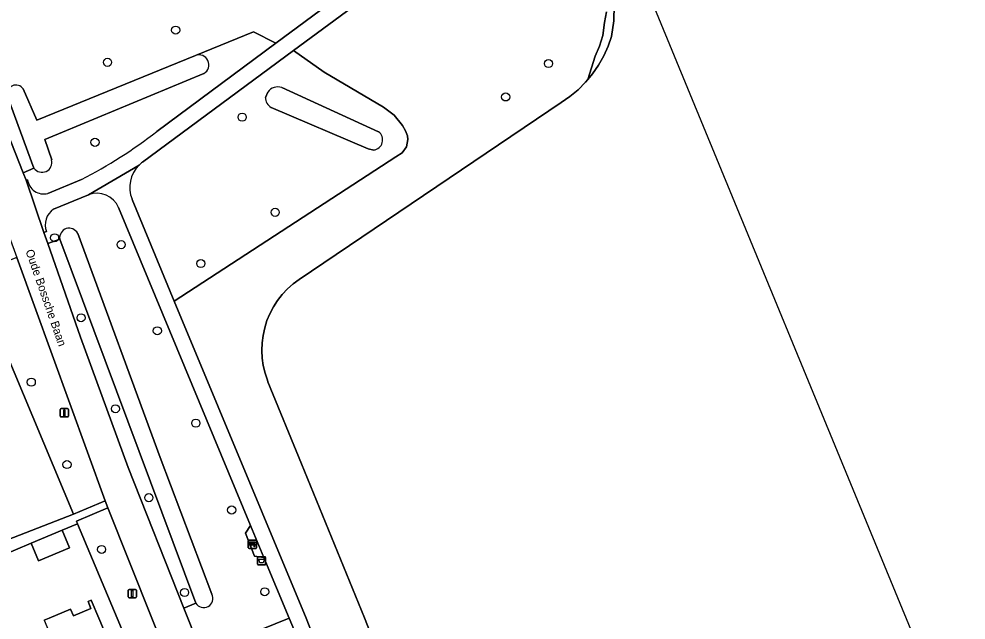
# Model space of a CAD drawing. Extents: x 157767 to 159172, y 387839 to 389425.
# Drawn here: x 159013.2 to 159127.3, y 388249.8 to 388322.2 of the extents above; entities that cross this region are included whole.
import ezdxf

# ---------------------------------------------------------------- set-up
doc = ezdxf.new("R2010")
doc.units = 0
for name, color, linetype in [('IMGEO_Afvalbak', 7, 'Continuous'), ('IMGEO_Bank', 7, 'Continuous'), ('IMGEO_Berm_groen', 7, 'Continuous'), ('IMGEO_Boom', 7, 'Continuous'), ('IMGEO_Erf', 7, 'Continuous'), ('IMGEO_Fietspad_gesloten', 7, 'Continuous'), ('IMGEO_Groenvoorziening', 7, 'Continuous'), ('IMGEO_Lichtmast', 7, 'Continuous'), ('IMGEO_Meer_plas_ven_vijver', 7, 'Continuous'), ('IMGEO_Oever', 7, 'Continuous'), ('IMGEO_Openbare_ruimte_label', 7, 'Continuous'), ('IMGEO_Pand', 7, 'Continuous'), ('IMGEO_Voetpad_gesloten', 7, 'Continuous'), ('IMGEO_Voetpad_open', 7, 'Continuous'), ('IMGEO_Walbescherming', 7, 'Continuous'), ('IMGEO_Waterloop', 7, 'Continuous')]:
    doc.layers.add(name, color=color, linetype=linetype)

msp = doc.modelspace()

# ---------------------------------------------------------------- linework, layer by layer
at = {"layer": 'IMGEO_Afvalbak'}
for p, q in [((159041.94, 388256.49), (159041.94, 388257.29)), ((159041.94, 388257.29), (159041.94, 388256.49)), ((159042.04, 388257.39), (159042.83, 388257.39)), ((159042.83, 388257.39), (159042.04, 388257.39)), ((159042.93, 388257.29), (159042.93, 388256.49)), ((159042.93, 388256.49), (159042.93, 388257.29)), ((159042.83, 388256.39), (159042.04, 388256.39)), ((159042.04, 388256.39), (159042.83, 388256.39))]:
    msp.add_line(p, q, dxfattribs=at)
msp.add_lwpolyline([(159042.09, 388257.1), (159042.79, 388257.1), (159042.64, 388256.63), (159042.23, 388256.63), (159042.09, 388257.1)], dxfattribs=at)
for centre, start, end in [((159042.04, 388257.29), 90, 180), ((159042.04, 388257.29), 90, 180), ((159042.04, 388256.49), 180, 270), ((159042.04, 388256.49), 180, 270), ((159042.83, 388257.29), 0, 90), ((159042.83, 388257.29), 360, 90), ((159042.83, 388256.49), 270, 0), ((159042.83, 388256.49), 270, 0)]:
    msp.add_arc(centre, 0.1, start, end, dxfattribs=at)
at = {"layer": 'IMGEO_Bank'}
for p, q in [((159040.84, 388258.46), (159040.84, 388259.3)), ((159040.84, 388259.3), (159040.84, 388258.46)), ((159040.92, 388259.39), (159041.76, 388259.39)), ((159041.76, 388259.39), (159040.92, 388259.39)), ((159041.15, 388258.9), (159041.15, 388259)), ((159041.54, 388258.79), (159041.15, 388258.79)), ((159041.19, 388259), (159041.19, 388258.9)), ((159041.48, 388259.01), (159041.2, 388259.01)), ((159041.2, 388258.89), (159041.48, 388258.89)), ((159041.49, 388258.9), (159041.49, 388259)), ((159041.53, 388259), (159041.53, 388258.9)), ((159041.84, 388259.31), (159041.84, 388258.47)), ((159041.84, 388258.47), (159041.84, 388259.31)), ((159041.77, 388258.39), (159040.93, 388258.39)), ((159040.93, 388258.39), (159041.77, 388258.39))]:
    msp.add_line(p, q, dxfattribs=at)
for points in [[(159041.09, 388258.79), (159040.95, 388258.79), (159041.06, 388258.89), (159041.14, 388258.89)], [(159041.14, 388259.01), (159041.06, 388259.01), (159041.06, 388259.17), (159041.62, 388259.17), (159041.62, 388259.01), (159041.54, 388259.01)], [(159041.14, 388258.78), (159041.14, 388258.57), (159041.1, 388258.57), (159041.1, 388258.78)], [(159041.54, 388258.89), (159041.62, 388258.89), (159041.73, 388258.79), (159041.6, 388258.79)], [(159041.59, 388258.78), (159041.59, 388258.57), (159041.55, 388258.57), (159041.55, 388258.78)]]:
    msp.add_lwpolyline(points, dxfattribs=at)
for centre, radius, start, end in [((159040.92, 388259.31), 0.0779, 92.4484, 184.2845), ((159040.92, 388259.31), 0.0779, 92.4484, 184.2845), ((159041.09, 388258.78), 0.00671, 2.8957, 87.1043), ((159041.14, 388259), 0.00671, 2.8957, 87.1043), ((159041.14, 388258.9), 0.00671, 272.8957, 357.1043), ((159041.15, 388258.78), 0.00671, 92.8957, 177.1043), ((159041.2, 388259), 0.00671, 92.8957, 177.1043), ((159041.2, 388258.9), 0.00671, 182.8957, 267.1043), ((159041.48, 388259), 0.00671, 2.8957, 87.1043), ((159041.48, 388258.9), 0.00671, 272.8957, 357.1043), ((159041.54, 388259), 0.00671, 92.8957, 177.1043), ((159041.54, 388258.9), 0.00671, 182.8957, 267.1043), ((159041.54, 388258.78), 0.00671, 2.8957, 87.1043), ((159041.6, 388258.78), 0.00671, 92.8957, 177.1043), ((159041.76, 388259.31), 0.0779, 2.4484, 94.2845), ((159041.76, 388259.31), 0.0779, 2.4484, 94.2845), ((159040.92, 388258.47), 0.0779, 182.4484, 274.2845), ((159040.92, 388258.47), 0.0779, 182.4484, 274.2845), ((159041.76, 388258.47), 0.0779, 272.4484, 4.2845), ((159041.76, 388258.47), 0.0779, 272.4484, 4.2845)]:
    msp.add_arc(centre, radius, start, end, dxfattribs=at)
at = {"layer": 'IMGEO_Berm_groen'}
for points in [[(159021.58, 388301.01), (159017.38, 388299.26)], [(159034.5, 388251.8), (159033.08, 388251.18), (159033.54, 388250), (159035.23, 388245.71), (159045.75, 388250), (159042.72, 388257.31), (159041.58, 388257.45), (159040.49, 388260.21), (159041.12, 388261.15), (159025.22, 388299.46)], [(159016.52, 388296.56), (159016.22, 388296.44), (159016.68, 388295.13), (159018.13, 388295.66)], [(159020.3, 388296.35), (159030.23, 388269.33), (159036.46, 388252.88)], [(159046.4, 388248.44), (159045.75, 388250), (159035.23, 388245.71), (159037.6, 388239.92), (159043.35, 388228.66), (159045.33, 388225.07), (159047.48, 388221.19), (159048.99, 388218.59), (159053.71, 388220.96), (159054.68, 388221.89), (159055.54, 388223.84)]]:
    msp.add_lwpolyline(points, dxfattribs=at)
for centre, radius, start, end in [((159022.58, 388298.3), 2.88, 23.6234, 110.1089), ((159018.67, 388297.36), 2.29, 124.2078, 200.3815), ((159019.27, 388295.82), 1.15, 27.2076, 188.0534), ((159035.47, 388252.36), 1.11, 209.8764, 27.6686)]:
    msp.add_arc(centre, radius, start, end, dxfattribs=at)
at = {"layer": 'IMGEO_Boom'}
for centre in [(159032.09, 388320.84), (159023.89, 388316.96), (159076.99, 388316.81), (159071.84, 388312.79), (159040.1, 388310.35), (159022.37, 388307.32), (159044.08, 388298.89), (159017.51, 388295.82), (159025.52, 388294.99), (159035.12, 388292.71), (159020.7, 388286.18), (159029.88, 388284.61), (159014.7, 388278.42), (159024.84, 388275.21), (159034.52, 388273.48), (159019, 388268.49), (159028.86, 388264.5), (159038.83, 388263.01), (159023.17, 388258.26), (159033.16, 388253.07), (159042.82, 388253.16)]:
    msp.add_circle(centre, 0.489, dxfattribs=at)
at = {"layer": 'IMGEO_Erf'}
for points in [[(159004.58, 388256.6), (159019.79, 388262.53), (159007.71, 388291.36)], [(159028.21, 388242.39), (159025.03, 388250), (159020.28, 388261.35), (159018.43, 388260.58), (159019.32, 388258.47), (159015.59, 388256.9), (159014.7, 388259.01), (159010.88, 388257.41), (159011.85, 388255.15), (159008.07, 388253.53), (159004.35, 388251.93), (159003.35, 388254.26), (158999.64, 388252.71), (159000.59, 388250.48), (158996.87, 388248.89)], [(159016.24, 388249.74), (159016.87, 388250), (159019.43, 388251.08), (159019.79, 388250.25), (159021.89, 388251.14), (159021.54, 388251.97), (159021.93, 388252.14), (159022.83, 388250), (159025.96, 388242.6)]]:
    msp.add_lwpolyline(points, dxfattribs=at)
at = {"layer": 'IMGEO_Fietspad_gesloten'}
for points in [[(159035.23, 388245.71), (159033.54, 388250), (159033.08, 388251.18), (159026.39, 388268.12), (159020.63, 388283.85), (159016.68, 388295.13), (159016.22, 388296.44), (159014.07, 388302.74), (159013.71, 388303.66), (159010.28, 388312.3), (159009.34, 388314.66), (159003.47, 388329.21)], [(159010.25, 388300.96), (159010.64, 388299.98), (159011.28, 388298.08), (159012.96, 388293.45), (159023.59, 388264.13), (159023.93, 388263.27), (159029.22, 388250), (159031.67, 388243.85)]]:
    msp.add_lwpolyline(points, dxfattribs=at)
at = {"layer": 'IMGEO_Groenvoorziening'}
for points in [[(159013.73, 388313.75), (159015.38, 388309.97), (159034.47, 388317.78), (159041.45, 388320.63), (159044.17, 388319.26), (159065.34, 388334.96)], [(159067.55, 388334.09), (159046.28, 388318.37), (159049.99, 388315.76), (159057.12, 388311.57), (159058.39, 388310.58), (159059.39, 388309.36), (159059.79, 388308.69), (159060.01, 388308.11), (159060.07, 388307.66), (159059.89, 388306.78), (159059.38, 388306.04), (159058.6, 388305.58), (159031.93, 388288.19), (159047.79, 388250), (159048.47, 388248.35)], [(159059.43, 388238.25), (159054.84, 388250.01), (159047.24, 388268.57), (159043.21, 388278.47), (159043.14, 388278.65), (159042.85, 388279.52), (159042.64, 388280.41), (159042.51, 388281.32), (159042.47, 388282.23), (159042.5, 388283.15), (159042.62, 388284.06), (159042.81, 388284.96), (159043.09, 388285.83), (159043.44, 388286.67), (159043.87, 388287.49), (159044.37, 388288.26), (159044.93, 388288.98), (159045.56, 388289.65), (159046.24, 388290.26), (159046.98, 388290.8), (159078.52, 388312.1), (159079.57, 388312.84), (159080.55, 388313.66), (159081.46, 388314.58), (159081.74, 388314.91), (159082.62, 388317.71), (159083.13, 388318.9), (159083.52, 388320.21), (159083.74, 388321.75), (159083.98, 388323.03)], [(159029.83, 388308.64), (159044.17, 388319.26), (159041.45, 388320.63), (159034.47, 388317.78)], [(159058.6, 388305.58), (159059.38, 388306.04), (159059.89, 388306.78), (159060.07, 388307.66), (159060.01, 388308.11), (159059.79, 388308.69), (159059.39, 388309.36), (159058.39, 388310.58), (159057.12, 388311.57), (159049.99, 388315.76), (159046.28, 388318.37), (159028.1, 388304.93)], [(159035.49, 388315.62), (159016.32, 388307.68), (159017.16, 388305.21)], [(159044.87, 388313.91), (159056.53, 388308.59)], [(159042.93, 388312.73), (159043.2, 388313.36)], [(159055.94, 388306.39), (159055.27, 388306.54), (159043.61, 388311.53)], [(159026.84, 388300.45), (159031.93, 388288.19), (159058.6, 388305.58)], [(159015.02, 388304.21), (159013.71, 388303.66), (159014.07, 388302.74), (159014.26, 388302.82)], [(159016.7, 388301.17), (159020.76, 388302.83)]]:
    msp.add_lwpolyline(points, dxfattribs=at)
for points in [[(159015.02, 388304.21), (159011.8, 388312.96), (159010.28, 388312.3), (159013.71, 388303.66)], [(159034.5, 388251.8), (159018.13, 388295.66), (159016.68, 388295.13), (159020.63, 388283.85), (159026.39, 388268.12), (159033.08, 388251.18)], [(159023.59, 388264.13), (159012.96, 388293.45), (159008.99, 388291.91), (159007.71, 388291.36), (159019.79, 388262.53)], [(159023.93, 388263.27), (159020.14, 388261.68), (159020.28, 388261.35), (159025.03, 388250), (159028.21, 388242.39), (159031.67, 388243.85), (159029.22, 388250)]]:
    msp.add_lwpolyline(points, close=True, dxfattribs=at)
for centre, radius, start, end in [((159034.9, 388316.66), 1.19, 299.3942, 110.9798), ((159012.84, 388313.16), 1.06, 33.8639, 190.8515), ((159044.39, 388312.58), 1.42, 70.1659, 146.5185), ((159044.13, 388312.62), 1.21, 174.8418, 244.4212), ((158992.38, 388357.2), 61.33, 297.5639, 307.642), ((159055.8, 388307.61), 1.22, 276.1666, 53.3673), ((159015.99, 388304.91), 1.2, 215.7643, 14.2666), ((159030.32, 388301.89), 3.76, 134.5247, 202.3902), ((159030.33, 388301.88), 3.78, 126.257, 134.5598), ((159016.21, 388303.07), 1.97, 187.4038, 284.3859)]:
    msp.add_arc(centre, radius, start, end, dxfattribs=at)
at = {"layer": 'IMGEO_Lichtmast'}
for p, q in [((159018.19, 388274.33), (159018.19, 388275.13)), ((159018.19, 388275.13), (159018.19, 388274.33)), ((159018.29, 388275.23), (159019.08, 388275.23)), ((159019.08, 388275.23), (159018.29, 388275.23)), ((159019.18, 388275.13), (159019.18, 388274.33)), ((159019.18, 388274.33), (159019.18, 388275.13)), ((159019.08, 388274.23), (159018.29, 388274.23)), ((159018.29, 388274.23), (159019.08, 388274.23)), ((159026.38, 388252.54), (159026.38, 388253.34)), ((159026.38, 388253.34), (159026.38, 388252.54)), ((159026.48, 388253.44), (159027.26, 388253.44)), ((159027.26, 388253.44), (159026.48, 388253.44)), ((159027.36, 388253.34), (159027.36, 388252.54)), ((159027.36, 388252.54), (159027.36, 388253.34)), ((159027.26, 388252.44), (159026.48, 388252.44)), ((159026.48, 388252.44), (159027.26, 388252.44))]:
    msp.add_line(p, q, dxfattribs=at)
for points in [[(159018.61, 388275.1), (159018.76, 388275.1), (159018.76, 388274.35), (159018.61, 388274.35), (159018.61, 388275.1)], [(159026.79, 388253.32), (159026.95, 388253.32), (159026.95, 388252.57), (159026.79, 388252.57), (159026.79, 388253.32)]]:
    msp.add_lwpolyline(points, dxfattribs=at)
for centre, start, end in [((159018.29, 388275.13), 90, 180), ((159018.29, 388275.13), 90, 180), ((159019.08, 388275.13), 0, 90), ((159019.08, 388275.13), 360, 90), ((159018.29, 388274.33), 180, 270), ((159018.29, 388274.33), 180, 270), ((159019.08, 388274.33), 270, 0), ((159019.08, 388274.33), 270, 0), ((159026.48, 388253.34), 90, 180), ((159026.48, 388253.34), 90, 180), ((159027.26, 388253.34), 0, 90), ((159027.26, 388253.34), 360, 90), ((159026.48, 388252.54), 180, 270), ((159026.48, 388252.54), 180, 270), ((159027.26, 388252.54), 270, 0), ((159027.26, 388252.54), 270, 0)]:
    msp.add_arc(centre, 0.1, start, end, dxfattribs=at)
at = {"layer": 'IMGEO_Meer_plas_ven_vijver'}
for points in [[(159127.28, 388242.87), (159125.26, 388248.39), (159120.66, 388248.54), (159054.51, 388409.13), (159006.71, 388525.15)], [(159084.91, 388323.85), (159084.87, 388321.96), (159084.59, 388320.08), (159084.18, 388318.92), (159083.65, 388317.75), (159083.02, 388316.62), (159082.29, 388315.57), (159081.74, 388314.91), (159081.46, 388314.58), (159080.55, 388313.66), (159079.57, 388312.84), (159078.52, 388312.1), (159046.98, 388290.8), (159046.24, 388290.26), (159045.56, 388289.65), (159044.93, 388288.98), (159044.37, 388288.26), (159043.87, 388287.49), (159043.44, 388286.67), (159043.09, 388285.83), (159042.81, 388284.96), (159042.62, 388284.06), (159042.5, 388283.15), (159042.47, 388282.23), (159042.51, 388281.32), (159042.64, 388280.41), (159042.85, 388279.52), (159043.14, 388278.65), (159043.21, 388278.47), (159047.24, 388268.57), (159054.84, 388250.01), (159059.43, 388238.25)]]:
    msp.add_lwpolyline(points, dxfattribs=at)
at = {"layer": 'IMGEO_Oever'}
msp.add_lwpolyline([(159083.98, 388323.03), (159083.74, 388321.75), (159083.52, 388320.21), (159083.13, 388318.9), (159082.62, 388317.71), (159081.74, 388314.91), (159082.29, 388315.57), (159083.02, 388316.62), (159083.65, 388317.75), (159084.18, 388318.92), (159084.59, 388320.08), (159084.87, 388321.96), (159084.91, 388323.85)], dxfattribs=at)
at = {"layer": 'IMGEO_Pand'}
for points in [[(159015.59, 388256.9), (159019.32, 388258.47), (159018.43, 388260.58), (159014.7, 388259.01)], [(159016.24, 388249.74), (159020.26, 388240.2), (159025.96, 388242.6), (159022.83, 388250), (159021.93, 388252.14), (159021.54, 388251.97), (159021.89, 388251.14), (159019.79, 388250.25), (159019.43, 388251.08), (159016.87, 388250)]]:
    msp.add_lwpolyline(points, close=True, dxfattribs=at)
at = {"layer": 'IMGEO_Voetpad_gesloten'}
for points in [[(159046.28, 388318.37), (159067.55, 388334.09), (159067.98, 388334.42), (159069.37, 388335.36), (159070.83, 388336.17), (159072.36, 388336.84), (159077.17, 388338.65), (159076.13, 388341.13), (159072.47, 388339.14), (159065.34, 388334.96), (159044.17, 388319.26), (159029.83, 388308.64)], [(159028.1, 388304.93), (159046.28, 388318.37)], [(159017.38, 388299.26), (159021.58, 388301.01), (159027.68, 388304.57)], [(159027.68, 388304.57), (159021.58, 388301.01)], [(159014.26, 388302.82), (159014.07, 388302.74), (159016.22, 388296.44), (159016.52, 388296.56)], [(159020.76, 388302.83), (159016.7, 388301.17)], [(159048.51, 388248.18), (159048.47, 388248.35), (159047.79, 388250), (159031.93, 388288.19), (159026.84, 388300.45)], [(159025.22, 388299.46), (159041.12, 388261.15), (159042.72, 388257.31), (159045.75, 388250), (159046.4, 388248.44)]]:
    msp.add_lwpolyline(points, dxfattribs=at)
for centre, radius, start, end in [((158992.38, 388357.2), 61.33, 297.5639, 307.642), ((159030.32, 388301.89), 3.76, 134.5247, 202.3902), ((159030.33, 388301.88), 3.78, 126.257, 134.5598), ((159016.21, 388303.07), 1.97, 187.4038, 284.3859), ((159022.58, 388298.3), 2.88, 23.6234, 110.1089), ((159018.67, 388297.36), 2.29, 124.2078, 200.3815)]:
    msp.add_arc(centre, radius, start, end, dxfattribs=at)
at = {"layer": 'IMGEO_Voetpad_open'}
msp.add_lwpolyline([(158992.34, 388249.72), (158995.88, 388251.24), (158999.59, 388252.83), (158999.64, 388252.71), (159003.35, 388254.26), (159003.33, 388254.33), (159007.06, 388255.93), (159010.82, 388257.54), (159010.88, 388257.41), (159014.7, 388259.01), (159018.43, 388260.58), (159020.28, 388261.35), (159020.14, 388261.68), (159023.93, 388263.27), (159023.59, 388264.13), (159019.79, 388262.53), (159004.58, 388256.6), (158981.78, 388246.31)], dxfattribs=at)
msp.add_lwpolyline([(159042.72, 388257.31), (159041.12, 388261.15), (159040.49, 388260.21), (159041.58, 388257.45)], close=True, dxfattribs=at)
at = {"layer": 'IMGEO_Walbescherming'}
msp.add_lwpolyline([(159047.24, 388268.57), (159054.84, 388250.01)], dxfattribs=at)
at = {"layer": 'IMGEO_Waterloop'}
for points in [[(159034.47, 388317.78), (159015.38, 388309.97), (159013.73, 388313.75)], [(159017.16, 388305.21), (159016.32, 388307.68), (159035.49, 388315.62)], [(159056.53, 388308.59), (159044.87, 388313.91)], [(159011.8, 388312.96), (159015.02, 388304.21)], [(159043.2, 388313.36), (159042.93, 388312.73)], [(159043.61, 388311.53), (159055.27, 388306.54), (159055.94, 388306.39)], [(159036.46, 388252.88), (159030.23, 388269.33), (159020.3, 388296.35)], [(159018.13, 388295.66), (159034.5, 388251.8)]]:
    msp.add_lwpolyline(points, dxfattribs=at)
for centre, radius, start, end in [((159034.9, 388316.66), 1.19, 299.3942, 110.9798), ((159012.84, 388313.16), 1.06, 33.8639, 190.8515), ((159044.39, 388312.58), 1.42, 70.1659, 146.5185), ((159044.13, 388312.62), 1.21, 174.8418, 244.4212), ((159055.8, 388307.61), 1.22, 276.1666, 53.3673), ((159015.99, 388304.91), 1.2, 215.7643, 14.2666), ((159019.27, 388295.82), 1.15, 27.2076, 188.0534), ((159035.47, 388252.36), 1.11, 209.8764, 27.6686)]:
    msp.add_arc(centre, radius, start, end, dxfattribs=at)

# ---------------------------------------------------------------- texts
at = {"layer": 'IMGEO_Openbare_ruimte_label'}
msp.add_text('Oude Bossche Baan', height=1, rotation=289.2143, dxfattribs=at).set_placement((159013.99, 388294.22))

doc.saveas('drawing.dxf')
